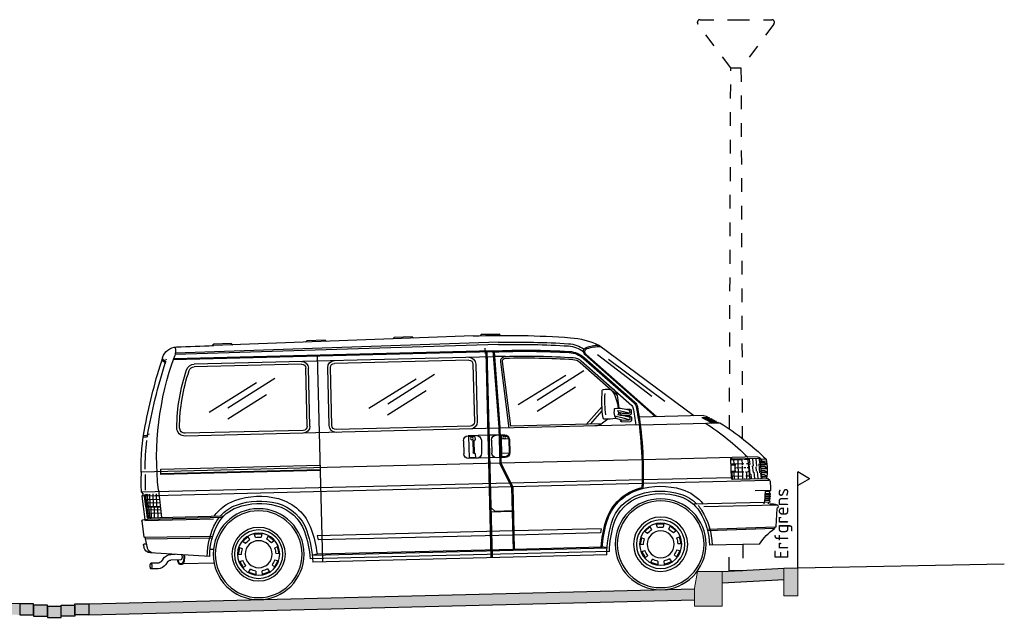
# Model space of a CAD drawing. Header units: metres. Extents: x 104013 to 108981, y 427946 to 428479.
# Tile 273 of 330: x 108872.55 to 108879.7, y 428281.41 to 428285.75. Entities that reach past the tile are written whole.
import ezdxf

# ---------------------------------------------------------------- set-up
doc = ezdxf.new("R2010")
doc.units = ezdxf.units.M
doc.linetypes.add('DASHED2', pattern=[0.375, 0.25, -0.125])
doc.layers.get('DefPoints').update_dxf_attribs({"color": 211, "lineweight": 18})
for name, color, linetype, lineweight in [('N-WE-IE-MEUBILAIR_WEGMEUBILAIR_LICHTMAST-SD', 251, 'Continuous', 25), ('N-WE-OG-TERREIN_ERF-SD', 7, 'Continuous', 25), ('N-WE-VH-KANTVERHARDING-M', 7, 'Continuous', 18), ('N-WE-VH-VERHARDING-GD', 7, 'Continuous', 25), ('N-XX-VH-KANTOPSLUITING_OPSLUITBAND-SD', 150, 'Continuous', 0), ('N-XX-VH-KANTOPSLUITING_TROTTOIRBAND-SD', 210, 'Continuous', 0), ('X-XX-AL-AANKLEDING-SD', 251, 'Continuous', 25), ('X-XX-AL-T25', 7, 'Continuous', 25)]:
    doc.layers.add(name, color=color, linetype=linetype, lineweight=lineweight)
for name, color, linetype, true_color in [('N-WE-VH-VERHARDING-AP_PARKEERPLAATS', 7, 'Continuous', 0x889692), ('N-WE-VH-VERHARDING-AP_RIJBAAN-ELEMENT', 7, 'Continuous', 0x7f4f3f), ('N-WE-VH-VERHARDING-AP_VOETPAD', 7, 'Continuous', 0xdbdbdb)]:
    doc.layers.add(name, color=color, linetype=linetype, true_color=true_color)
doc.styles.add('NLCS-ISO-M50-T25', font='NLCS-ISO.ttf', dxfattribs={"height": 0.125})
doc.dimstyles.new('NLCS-M50-T25-PIJL_l2_h1', dxfattribs={"dimscale": 0.05, "dimtxt": 2.5, "dimasz": 2.5, "dimexe": 2, "dimexo": 2, "dimgap": 0.7, "dimtad": 1, "dimzin": 0, "dimdsep": 46, "dimtxsty": 'NLCS-ISO-M50-T25', "dimcen": 2.5, "dimdle": 2, "dimclrd": 256, "dimclre": 256, "dimclrt": 256, "dimadec": 1, "dimazin": 0, "dimtfac": 1, "dimtofl": 0, "dimtmove": 1, "dimatfit": 0, "dimfxl": 2, "dimfxlon": 1, "dimtfillclr": 256, "dimtolj": 1, "dimtzin": 0, "dimlwd": 18, "dimlwe": 18, "dimarcsym": 0})

# ---------------------------------------------------------------- blocks, each defined once
blk = doc.blocks.new('N-SVH-KANTOPSLUITING_OB_100X200-D')
blk.add_hatch(color=253).paths.add_polyline_path([(-0.1, -0.2), (0, -0.2), (0, 0), (-0.1, 0)])
at = {"flags": 128}
blk.add_lwpolyline([(-0.1, -0.2), (0, -0.2), (0, 0), (-0.1, 0)], close=True, dxfattribs=at)
blk = doc.blocks.new('N-SVH-KANTOPSLUITING_TB_180 200X250-D')
blk.add_hatch(color=8).paths.add_polyline_path([(-0.2, -0.12), (-0.2, -0.25), (0, -0.25), (0, 0), (-0.18, 0)])
at = {"flags": 128}
blk.add_lwpolyline([(-0.2, -0.12), (-0.2, -0.25), (0, -0.25), (0, 0), (-0.18, 0)], close=True, dxfattribs=at)
blk = doc.blocks.new('SOG-ERFGRENS_RECHTS-D')
for p, q in [((0.433, 3.25), (0, 3.5)), ((0, 3), (0, 3.5)), ((0.433, 3.25), (0, 3)), ((0, 0), (0, 3))]:
    blk.add_line(p, q)
blk = doc.blocks.new('*D2745')
at = {"layer": 'DefPoints', "color": 0, "transparency": 16777216}
for p in [(108878.2009, 428281.4253), (108877.4521, 428281.3646), (108878.2009, 428280.6113)]:
    blk.add_point(p, dxfattribs=at)
at = {"layer": 'N-WE-VH-KANTVERHARDING-M', "lineweight": 18, "transparency": 16777216}
for p, q in [((108877.4521, 428280.7113), (108877.4521, 428280.5113)), ((108878.2009, 428280.7113), (108878.2009, 428280.5113)), ((108877.5771, 428280.6113), (108878.0759, 428280.6113))]:
    blk.add_line(p, q, dxfattribs=at)
at = {"layer": 'N-WE-VH-KANTVERHARDING-M', "transparency": 16777216}
for points in [[(108877.5771, 428280.6321), (108877.5771, 428280.5905), (108877.4521, 428280.6113)], [(108878.0759, 428280.6321), (108878.0759, 428280.5905), (108878.2009, 428280.6113)]]:
    blk.add_solid(points, dxfattribs=at)
at = {"layer": 'N-WE-VH-KANTVERHARDING-M', "transparency": 16777216, "insert": (108877.8265, 428280.7088), "char_height": 0.125, "attachment_point": 5, "style": 'NLCS-ISO-M50-T25'}
blk.add_mtext('\\A1;0.75', dxfattribs=at)
blk = doc.blocks.new('SAL-AANKLEDING_BUSJE1_ZIJAANZICHT-D')
for p, q in [((1.9953, 1.8842), (1.9851, 1.874)), ((2.122, 1.8853), (2.132, 1.8752)), ((2.182, 1.8749), (4.0651, 1.8513)), ((2.6253, 1.8794), (2.6154, 1.8695)), ((2.6253, 1.8794), (2.7559, 1.878)), ((2.7559, 1.878), (2.766, 1.8679)), ((3.2575, 1.8715), (3.2476, 1.8616)), ((3.2575, 1.8715), (3.3891, 1.8701)), ((3.3891, 1.8701), (3.3992, 1.86)), ((3.939, 1.8629), (3.9291, 1.853)), ((3.939, 1.8629), (4.0688, 1.8616)), ((4.0688, 1.8616), (4.0789, 1.8515)), ((1.9992, 1.8073), (4.3487, 1.7936)), ((1.9994, 1.8238), (4.3465, 1.8037)), ((0.5933, 1.2556), (1.2732, 1.7855)), ((1.3658, 1.7204), (0.8628, 1.2556)), ((1.3744, 1.7203), (0.8717, 1.2556)), ((0.8961, 1.4042), (1.2831, 1.7165)), ((1.9519, 1.7206), (2.0316, 1.7206)), ((2.0334, 1.7547), (2.0037, 1.2057)), ((2.0419, 1.763), (2.0117, 1.2053)), ((2.0396, 1.7206), (4.2121, 1.7206)), ((2.0415, 1.755), (4.363, 1.755)), ((2.0419, 1.763), (4.3599, 1.763)), ((2.0844, 1.763), (2.0844, 0.2621)), ((2.0924, 1.755), (2.0924, 0.2621)), ((2.0984, 1.783), (2.0984, 1.748)), ((2.0984, 1.748), (2.1014, 1.7435)), ((3.3174, 1.763), (3.3174, 0.2621)), ((4.4201, 1.7621), (4.4128, 1.7592)), ((4.4433, 1.7641), (4.4239, 1.7517)), ((4.4466, 1.7544), (4.4272, 1.7419)), ((0.8028, 1.3652), (1.2033, 1.6798)), ((1.3796, 1.6978), (1.0209, 1.3662)), ((1.385, 1.6919), (1.0263, 1.3604)), ((1.402, 1.6736), (1.0433, 1.342)), ((1.4108, 1.664), (1.149, 1.422)), ((1.9254, 1.2131), (1.9736, 1.6834)), ((1.9371, 1.2001), (1.9866, 1.682)), ((2.1684, 1.6706), (2.1684, 1.25)), ((2.1884, 1.6706), (2.1884, 1.25)), ((2.2184, 1.7006), (3.1934, 1.7006)), ((3.2234, 1.25), (3.2234, 1.6706)), ((3.2434, 1.25), (3.2434, 1.6706)), ((3.3834, 1.25), (3.3834, 1.6706)), ((3.4034, 1.25), (3.4034, 1.6706)), ((3.4334, 1.7006), (4.2121, 1.7006)), ((1.7286, 1.3972), (1.3837, 1.6036)), ((1.867, 1.369), (1.5167, 1.5747)), ((2.8146, 1.3972), (2.4697, 1.6036)), ((2.953, 1.369), (2.6027, 1.5747)), ((3.9746, 1.3972), (3.6297, 1.6036)), ((4.113, 1.369), (3.7627, 1.5747)), ((1.4479, 1.4841), (1.7315, 1.3155)), ((2.5339, 1.4841), (2.8175, 1.3155)), ((3.6939, 1.4841), (3.9775, 1.3155)), ((1.1446, 1.3995), (1.1386, 1.3243)), ((1.0484, 1.305), (1.0484, 1.2845)), ((1.0827, 1.315), (1.0584, 1.315)), ((1.0594, 1.3034), (1.0594, 1.2921)), ((1.1174, 1.2871), (1.0644, 1.2871)), ((1.1174, 1.2871), (1.1416, 1.2937)), ((1.1284, 1.2901), (1.1284, 1.2845)), ((1.1484, 1.3071), (1.1416, 1.2937)), ((1.1416, 1.2937), (1.1416, 1.2766)), ((1.3464, 1.2131), (1.2582, 1.3086)), ((1.2593, 1.3397), (1.3764, 1.2131)), ((0.4945, 1.2187), (0.4465, 1.2187)), ((0.5028, 1.2233), (0.4548, 1.2233)), ((0.5111, 1.228), (0.4631, 1.228)), ((0.5195, 1.2327), (0.4715, 1.2327)), ((0.5281, 1.2373), (0.4801, 1.2373)), ((0.5368, 1.242), (0.4888, 1.242)), ((0.5244, 1.2556), (0.9914, 1.2556)), ((1.0484, 1.2561), (1.0484, 1.2355)), ((1.1184, 1.2745), (1.0584, 1.2745)), ((1.0874, 1.2661), (1.0584, 1.2661)), ((1.1184, 1.2255), (1.0584, 1.2255)), ((1.0594, 1.2542), (1.0594, 1.2432)), ((1.0619, 1.2389), (1.1084, 1.2515)), ((1.1174, 1.2382), (1.0644, 1.2382)), ((1.1084, 1.2515), (1.1684, 1.2678)), ((1.1174, 1.2382), (1.1609, 1.25)), ((1.1284, 1.2412), (1.1284, 1.2355)), ((1.1684, 1.2678), (1.1609, 1.25)), ((1.2186, 1.2461), (1.2584, 1.2182)), ((2.2184, 1.22), (3.1934, 1.22)), ((3.4334, 1.22), (4.2896, 1.22)), ((4.5512, 1.2209), (4.5572, 1.2173)), ((0.9849, 1.2), (0.4066, 1.2)), ((0.4704, 1.2047), (0.4224, 1.2047)), ((0.4783, 1.2093), (0.4303, 1.2093)), ((0.4864, 1.214), (0.4384, 1.214)), ((0.993, 1.2001), (2.0034, 1.2001)), ((1.2664, 1.2131), (1.9254, 1.2131)), ((1.9724, 1.1511), (2.0037, 1.1511)), ((1.9724, 1.1461), (1.9974, 1.1461)), ((1.9974, 1.1461), (1.9974, 0.992)), ((2.0037, 1.2057), (2.0038, 0.946)), ((2.0117, 1.2057), (2.0118, 0.9442)), ((2.0117, 1.2), (4.2896, 1.2)), ((2.0117, 1.1511), (2.0324, 1.1511)), ((2.0117, 1.1511), (2.0844, 1.1511)), ((2.0924, 1.1511), (2.2364, 1.1511)), ((2.1874, 1.1461), (2.2334, 1.1461)), ((2.1874, 1.1461), (2.1874, 1.1171)), ((2.2334, 1.1461), (2.2334, 0.992)), ((4.5719, 1.21), (4.5933, 1.21)), ((4.5739, 1.2), (4.595, 1.2)), ((1.9374, 1.1161), (1.9374, 1.022)), ((1.9424, 1.1211), (1.9974, 1.1211)), ((1.9424, 1.1161), (1.9424, 1.022)), ((2.0674, 1.1161), (2.0674, 1.022)), ((2.1414, 1.1161), (2.1414, 1.022)), ((2.1874, 1.1171), (2.1974, 1.1171)), ((2.1964, 1.1171), (2.1964, 1.021)), ((2.2024, 1.1121), (2.2024, 1.026)), ((2.2714, 1.1161), (2.2714, 1.022)), ((1.9424, 1.017), (1.9974, 1.017)), ((2.1874, 1.021), (2.1974, 1.021)), ((2.1874, 1.021), (2.1874, 0.992)), ((0.1238, 0.9015), (0.1262, 0.932)), ((0.3234, 0.937), (0.1318, 0.937)), ((0.1385, 0.946), (0.9712, 0.946)), ((0.1462, 0.8802), (0.1503, 0.932)), ((0.1702, 0.8788), (0.1744, 0.932)), ((0.1953, 0.8921), (0.1985, 0.932)), ((0.2359, 0.9302), (0.2359, 0.937)), ((0.2509, 0.8887), (0.2509, 0.937)), ((0.2809, 0.786), (0.2809, 0.937)), ((0.3109, 0.892), (0.3109, 0.937)), ((0.3334, 0.796), (0.3334, 0.936)), ((0.9792, 0.946), (2.0038, 0.946)), ((2.0038, 0.946), (1.9217, 0.773)), ((2.0118, 0.9442), (1.9297, 0.7712)), ((1.9724, 0.992), (1.9974, 0.992)), ((1.9724, 0.987), (2.0038, 0.987)), ((2.0118, 0.987), (2.0324, 0.987)), ((2.0118, 0.987), (2.0844, 0.987)), ((2.0118, 0.946), (4.6176, 0.946)), ((2.0924, 0.987), (2.2364, 0.987)), ((2.1874, 0.992), (2.2334, 0.992)), ((4.4734, 0.965), (3.3174, 0.965)), ((3.3174, 0.93), (4.4734, 0.93)), ((4.4734, 0.925), (4.4734, 0.965)), ((0.0719, 0.862), (0.0909, 0.875)), ((0.0719, 0.858), (0.1164, 0.858)), ((0.0732, 0.892), (0.0922, 0.905)), ((0.0732, 0.888), (0.1187, 0.888)), ((0.0759, 0.862), (0.1167, 0.862)), ((0.076, 0.913), (0.1207, 0.913)), ((0.0772, 0.892), (0.119, 0.892)), ((0.0784, 0.9276), (0.1114, 0.9276)), ((0.0909, 0.875), (0.1177, 0.875)), ((0.0922, 0.905), (0.12, 0.905)), ((0.1116, 0.7968), (0.1218, 0.9278)), ((0.1244, 0.8313), (0.1294, 0.8962)), ((0.1493, 0.842), (0.1519, 0.8749)), ((0.1726, 0.8328), (0.1765, 0.8821)), ((0.1957, 0.8198), (0.2016, 0.8954)), ((0.1986, 0.7968), (0.2088, 0.9278)), ((0.2042, 0.8685), (0.2163, 0.8685)), ((0.2065, 0.8985), (0.2204, 0.8985)), ((0.2089, 0.9285), (0.2344, 0.9285)), ((0.2274, 0.8685), (0.2389, 0.8685)), ((0.2402, 0.8985), (0.3334, 0.8985)), ((0.2466, 0.8685), (0.2984, 0.8685)), ((0.2506, 0.9285), (0.3333, 0.9285)), ((0.2509, 0.786), (0.2509, 0.8806)), ((0.2984, 0.891), (0.3334, 0.891)), ((0.3034, 0.837), (0.3034, 0.892)), ((3.3174, 0.925), (4.4734, 0.925)), ((0.0729, 0.832), (0.0919, 0.845)), ((0.0729, 0.828), (0.114, 0.828)), ((0.0762, 0.802), (0.0952, 0.815)), ((0.0762, 0.798), (0.1117, 0.798)), ((0.0769, 0.832), (0.1143, 0.832)), ((0.0802, 0.802), (0.112, 0.802)), ((0.0919, 0.845), (0.1153, 0.845)), ((0.0952, 0.815), (0.113, 0.815)), ((0.1152, 0.791), (0.1181, 0.8286)), ((0.1393, 0.791), (0.143, 0.8394)), ((0.1633, 0.791), (0.1669, 0.836)), ((0.1874, 0.791), (0.1899, 0.823)), ((0.1995, 0.8085), (0.2272, 0.8085)), ((0.2018, 0.8385), (0.2152, 0.8385)), ((0.2209, 0.786), (0.2209, 0.8372)), ((0.2211, 0.8385), (0.2306, 0.8385)), ((0.2359, 0.786), (0.2359, 0.7918)), ((0.242, 0.8385), (0.2984, 0.8385)), ((0.2461, 0.8085), (0.3334, 0.8085)), ((0.2984, 0.846), (0.3334, 0.846)), ((0.2984, 0.8385), (0.3334, 0.8385)), ((0.3109, 0.786), (0.3109, 0.837)), ((0.3259, 0.7863), (0.3259, 0.837)), ((0.3334, 0.8), (0.9736, 0.8)), ((0.9816, 0.8), (1.9345, 0.8)), ((1.9434, 0.8), (4.6175, 0.8)), ((4.4945, 0.8119), (4.4777, 0.6139)), ((4.6175, 0.8), (4.6056, 0.786)), ((0.0545, 0.772), (0.0674, 0.7846)), ((0.0624, 0.773), (0.975, 0.773)), ((0.0709, 0.786), (0.3234, 0.786)), ((0.983, 0.773), (1.9217, 0.773)), ((1.9217, 0.773), (1.9217, 0.3216)), ((1.9297, 0.7712), (1.9297, 0.3136)), ((1.9306, 0.773), (4.6164, 0.773)), ((2.0844, 0.781), (2.0844, 0.628)), ((2.0924, 0.786), (2.0924, 0.593)), ((4.4867, 0.7205), (4.5935, 0.7205)), ((4.4888, 0.7455), (4.5963, 0.7455)), ((4.5994, 0.773), (4.4912, 0.773)), ((4.5084, 0.6943), (4.5084, 0.786)), ((4.5334, 0.6943), (4.5334, 0.786)), ((4.5574, 0.6943), (4.5584, 0.786)), ((4.5711, 0.786), (4.5774, 0.773)), ((4.5774, 0.773), (4.5715, 0.6943)), ((4.5796, 0.786), (4.5904, 0.773)), ((4.5904, 0.773), (4.5815, 0.6943)), ((4.5886, 0.786), (4.5994, 0.773)), ((4.5994, 0.773), (4.5905, 0.6943)), ((4.6164, 0.773), (4.5976, 0.6027)), ((4.6056, 0.786), (4.6164, 0.773)), ((0.0514, 0.7008), (0.1634, 0.7008)), ((0.0599, 0.693), (0.0514, 0.7008)), ((0.0521, 0.671), (0.0521, 0.678)), ((0.0521, 0.678), (0.0919, 0.678)), ((0.0521, 0.671), (0.0923, 0.671)), ((0.0532, 0.654), (0.0532, 0.661)), ((0.0532, 0.661), (0.0931, 0.661)), ((0.0532, 0.654), (0.0938, 0.654)), ((0.0548, 0.637), (0.0548, 0.644)), ((0.0548, 0.644), (0.095, 0.644)), ((0.0599, 0.693), (0.0604, 0.678)), ((0.0599, 0.693), (0.0914, 0.693)), ((0.0608, 0.671), (0.0616, 0.661)), ((0.0623, 0.654), (0.0635, 0.644)), ((4.4802, 0.6455), (4.5851, 0.6455)), ((4.4822, 0.6705), (4.5879, 0.6705)), ((4.4845, 0.6943), (4.5905, 0.6943)), ((4.4845, 0.6893), (4.59, 0.6893)), ((4.5018, 0.6139), (4.5018, 0.6893)), ((4.5268, 0.6139), (4.5268, 0.6893)), ((4.5488, 0.6139), (4.5508, 0.6893)), ((4.569, 0.6893), (4.5625, 0.6139)), ((4.581, 0.6893), (4.5725, 0.6139)), ((4.59, 0.6893), (4.5815, 0.6139)), ((4.5855, 0.6943), (4.585, 0.6893)), ((0.0077, 0.5936), (0.5378, 0.5936)), ((0.0548, 0.637), (0.096, 0.637)), ((0.057, 0.615), (0.057, 0.627)), ((0.057, 0.627), (0.0977, 0.627)), ((0.057, 0.615), (0.1, 0.615)), ((0.0645, 0.637), (0.0662, 0.627)), ((0.0685, 0.615), (0.0709, 0.604)), ((0.1002, 0.6139), (0.6125, 0.6139)), ((1.9297, 0.598), (2.0544, 0.598)), ((1.9297, 0.593), (2.0924, 0.593)), ((2.0544, 0.598), (2.0844, 0.628)), ((4.5815, 0.6139), (4.0243, 0.6139)), ((4.5754, 0.604), (4.0339, 0.604)), ((4.5984, 0.5936), (4.099, 0.5936)), ((4.5571, 0.6139), (4.556, 0.604)), ((4.5711, 0.6139), (4.57, 0.604)), ((4.62, 0.5897), (4.6087, 0.4776)), ((0.0084, 0.5679), (0.0181, 0.4376)), ((0.023, 0.4329), (0.5144, 0.428)), ((0.0284, 0.4328), (0.0284, 0.4228)), ((0.7445, 0.4245), (0.7852, 0.4586)), ((0.7955, 0.4369), (0.783, 0.4631)), ((0.8306, 0.4804), (0.8379, 0.4523)), ((0.8318, 0.4756), (0.885, 0.4756)), ((0.8789, 0.4523), (0.8862, 0.4804)), ((0.9338, 0.4631), (0.9213, 0.4369)), ((0.9316, 0.4586), (0.9723, 0.4245)), ((1.2874, 0.453), (1.9217, 0.453)), ((1.2874, 0.453), (1.2934, 0.423)), ((1.9297, 0.453), (3.3494, 0.453)), ((3.3494, 0.453), (3.3434, 0.423)), ((3.6645, 0.4245), (3.7052, 0.4586)), ((3.7155, 0.4369), (3.703, 0.4631)), ((3.7506, 0.4804), (3.7579, 0.4523)), ((3.7518, 0.4756), (3.805, 0.4756)), ((3.7989, 0.4523), (3.8062, 0.4804)), ((3.8538, 0.4631), (3.8413, 0.4369)), ((3.8516, 0.4586), (3.8923, 0.4245)), ((4.6038, 0.4729), (4.1088, 0.4679)), ((4.5984, 0.4628), (4.112, 0.4579)), ((4.5984, 0.4628), (4.5862, 0.3972)), ((4.5984, 0.4728), (4.5984, 0.4628)), ((0.0284, 0.4228), (0.5142, 0.418)), ((0.7104, 0.3291), (0.7196, 0.3815)), ((0.7415, 0.3714), (0.7151, 0.3835)), ((0.7404, 0.4274), (0.7641, 0.4105)), ((0.9527, 0.4105), (0.9764, 0.4274)), ((1.0017, 0.3835), (0.9753, 0.3714)), ((0.9972, 0.3815), (1.0064, 0.3291)), ((1.2934, 0.423), (1.9217, 0.423)), ((1.9297, 0.423), (3.3434, 0.423)), ((3.6304, 0.3291), (3.6396, 0.3815)), ((3.6615, 0.3714), (3.6351, 0.3835)), ((3.6604, 0.4274), (3.6841, 0.4105)), ((3.8727, 0.4105), (3.8964, 0.4274)), ((3.9217, 0.3835), (3.8953, 0.3714)), ((3.9172, 0.3815), (3.9264, 0.3291)), ((4.1034, 0.373), (4.13, 0.373)), ((4.1333, 0.3213), (4.5648, 0.3586)), ((4.591, 0.423), (4.608, 0.423)), ((4.6129, 0.4171), (4.6096, 0.3992)), ((0.14, 0.314), (0.5035, 0.314)), ((0.7054, 0.3287), (0.7344, 0.331)), ((0.7422, 0.2866), (0.7142, 0.2789)), ((1.0026, 0.2789), (0.9746, 0.2866)), ((0.9824, 0.331), (1.0114, 0.3287)), ((1.2319, 0.2871), (3.4049, 0.2871)), ((1.2479, 0.3136), (1.2822, 0.3224)), ((3.3889, 0.3136), (1.2479, 0.3136)), ((1.9217, 0.3216), (1.2903, 0.3216)), ((3.3545, 0.3216), (1.9297, 0.3216)), ((3.3889, 0.3136), (3.3545, 0.3216)), ((3.6254, 0.3287), (3.6544, 0.331)), ((3.6622, 0.2866), (3.6342, 0.2789)), ((3.9226, 0.2789), (3.8946, 0.2866)), ((3.9024, 0.331), (3.9314, 0.3287)), ((4.3438, 0.303), (4.4166, 0.303)), ((4.3848, 0.343), (4.4166, 0.343)), ((4.4409, 0.2907), (4.4547, 0.2717)), ((4.4731, 0.3143), (4.487, 0.2953)), ((0.7456, 0.2342), (0.719, 0.2802)), ((0.742, 0.2307), (0.7628, 0.2511)), ((0.7973, 0.2221), (0.7808, 0.1981)), ((0.936, 0.1981), (0.9195, 0.2221)), ((0.9541, 0.2511), (0.9748, 0.2307)), ((0.9978, 0.2802), (0.9712, 0.2342)), ((1.2511, 0.2621), (3.3857, 0.2621)), ((3.6656, 0.2342), (3.639, 0.2802)), ((3.662, 0.2307), (3.6828, 0.2511)), ((3.7173, 0.2221), (3.7008, 0.1981)), ((3.856, 0.1981), (3.8395, 0.2221)), ((3.8741, 0.2511), (3.8948, 0.2307)), ((3.9178, 0.2802), (3.8912, 0.2342)), ((4.1024, 0.273), (4.3325, 0.273)), ((4.5113, 0.283), (4.5618, 0.283)), ((4.5113, 0.243), (4.5618, 0.243)), ((0.8336, 0.1841), (0.7836, 0.2023)), ((0.8331, 0.1791), (0.8359, 0.2081)), ((0.881, 0.2081), (0.8837, 0.1791)), ((0.9332, 0.2023), (0.8832, 0.1841)), ((3.7536, 0.1841), (3.7036, 0.2023)), ((3.7531, 0.1791), (3.7559, 0.2081)), ((3.801, 0.2081), (3.8037, 0.1791)), ((3.8532, 0.2023), (3.8032, 0.1841))]:
    blk.add_line(p, q)
for points in [[(4.318, 0.3372, 0.02972), (4.3171, 0.323, 0.044481), (4.319, 0.3018, 0.057948), (4.3239, 0.2857, 0.100134), (4.3333, 0.2722, 0.192904), (4.3438, 0.268, 0.192904), (4.3544, 0.2722, 0.100134), (4.3638, 0.2857, 0.062202), (4.3688, 0.303, 0.000739)], [(4.3231, 0.3377, 0.031985), (4.3221, 0.323, 0.044481), (4.324, 0.3027, 0.057948), (4.3285, 0.2876, 0.100134), (4.3367, 0.2759, 0.192904), (4.3438, 0.273, 0.192904), (4.351, 0.2759, 0.100134), (4.3592, 0.2876, 0.057948), (4.3637, 0.3027, 0.000739), (4.3638, 0.303, 0.044481)], [(4.3383, 0.339, 0.08008), (4.3355, 0.3311, 0.046723), (4.3347, 0.323, 0.046723), (4.3355, 0.3149, 0.06038), (4.3374, 0.3089, 0.101748), (4.3408, 0.3042, 0.18642), (4.3438, 0.303, 0.18642)]]:
    blk.add_lwpolyline(points, format="xyb")
blk.add_lwpolyline([(4.5618, 0.283, 0.236985), (4.56, 0.2821, 0.085423), (4.5575, 0.2771, 0.043051), (4.5562, 0.2712, 0.031776), (4.5557, 0.263, 0.031776), (4.5562, 0.2548, 0.043051), (4.5575, 0.2489, 0.085423), (4.56, 0.2439, 0.236985), (4.5618, 0.243, 0.236985), (4.5637, 0.2439, 0.085423), (4.5662, 0.2489, 0.043051), (4.5675, 0.2548, 0.031776), (4.568, 0.263, 0.031776), (4.5675, 0.2712, 0.043051), (4.5662, 0.2771, 0.085423), (4.5637, 0.2821, 0.236985)], format="xyb", close=True)
for centre, radius in [((1.9744, 1.132), 0.01), ((2.2104, 1.132), 0.01), ((0.8584, 0.33), 0.33), ((0.8584, 0.33), 0.315), ((3.7784, 0.33), 0.33), ((3.7784, 0.33), 0.315), ((0.8584, 0.33), 0.197), ((0.8584, 0.33), 0.176), ((3.7784, 0.33), 0.194), ((3.7784, 0.33), 0.176), ((0.8584, 0.33), 0.153), ((3.7784, 0.33), 0.153), ((0.8584, 0.33), 0.098), ((3.7784, 0.33), 0.098)]:
    blk.add_circle(centre, radius)
for centre, radius, start, end in [((2.1138, -4.7291), 6.6043, 89.40852, 95.55323), ((2.1138, -4.7291), 6.6143, 89.92927, 91.0272), ((1.5182, 1.3207), 0.5254, 94.74983, 117.79445), ((1.5094, 1.5856), 0.2165, 95.08542, 126.9502), ((1.9992, -3.9187), 5.7425, 90, 95.08542), ((1.9992, -3.9187), 5.726, 90, 95.08542), ((3.5109, -51.8295), 53.6837, 89.11756, 89.40852), ((4.336, 1.7379), 0.11, 19.23263, 89.11756), ((4.4449, 1.8195), 0.0997, 163.95159, 201.48542), ((1.2768, 1.523), 0.2525, 71.5531, 93.88962), ((1.2768, 1.523), 0.2625, 70.59855, 90.78124), ((1.3488, 1.7388), 0.025, 312.7483, 71.5531), ((1.354, 1.7423), 0.03, 312.7483, 70.59855), ((1.5018, 1.5656), 0.18, 94.76435, 132.7483), ((1.5094, 1.5856), 0.2, 95.08542, 128.80468), ((1.5018, 1.5656), 0.172, 94.76435, 132.7483), ((1.9351, -3.6332), 5.3539, 89.82031, 95.08155), ((1.9351, -3.6332), 5.3969, 88.86598, 94.76435), ((1.9351, -3.6332), 5.3889, 88.95401, 94.76435), ((1.9517, 1.6856), 0.035, 354.14142, 89.82031), ((2.2184, 1.6706), 0.05, 90, 180), ((3.1934, 1.6706), 0.05, 0, 90), ((3.4334, 1.6706), 0.05, 90, 180), ((4.2121, 1.6606), 0.06, 20.11955, 90), ((2.3511, 0.9937), 2.1511, 355.15163, 21.52499), ((4.4293, 1.7432), 0.01, 122.73946, 198.88757), ((0.3982, 0.3641), 4.2505, 11.45225, 18.88757), ((4.4326, 1.7335), 0.01, 122.73946, 198.74902), ((0.3982, 0.3641), 4.2805, 12.38863, 19.23263), ((1.4697, 1.6), 0.1, 95.08155, 132.7483), ((1.4697, 1.6), 0.087, 95.08155, 132.7483), ((1.9351, -3.6332), 5.3409, 89.82031, 95.08155), ((1.9517, 1.6856), 0.022, 354.14142, 89.82031), ((2.2184, 1.6706), 0.03, 90, 180), ((3.1934, 1.6706), 0.03, 0, 90), ((3.4334, 1.6706), 0.03, 90, 180), ((4.2121, 1.6606), 0.04, 20.11955, 90), ((3.0088, 1.2198), 1.3215, 1.79718, 20.11955), ((3.0088, 1.2198), 1.3415, 1.79718, 20.11955), ((1.4412, 1.3015), 0.2996, 150.85291, 175.61131), ((1.2443, 1.3916), 0.1, 132.7483, 175.44205), ((1.2057, 1.4328), 0.03, 102.92932, 150.85291), ((1.227, 1.34), 0.1252, 81.29633, 102.92932), ((0.3505, 1.3584), 0.8871, 354.88706, 4.85199), ((1.2444, 1.4539), 0.01, 6.10037, 81.29633), ((0.3505, 1.3584), 0.9091, 353.57425, 6.10037), ((1.0616, 1.3222), 0.06, 132.7483, 170.94701), ((1.0616, 1.3222), 0.052, 132.7483, 170.94701), ((3.6687, 0.9213), 2.6977, 171.25116, 183.89175), ((3.6704, 0.9212), 2.6914, 171.25493, 183.76936), ((3.4908, 0.9351), 2.4868, 170.94701, 173.88282), ((1.0616, 1.3222), 0.027, 132.7483, 170.94701), ((1.0584, 1.305), 0.01, 90, 180), ((1.0644, 1.3034), 0.005, 111.78398, 180), ((1.0644, 1.2921), 0.005, 180, 270), ((1.2039, 0.851), 0.4594, 96.93188, 108.02043), ((1.1484, 1.0932), 0.2314, 86.01198, 111.78398), ((1.1642, 1.319), 0.005, 9.27311, 86.01198), ((1.0218, 1.2957), 0.1492, 349.21511, 9.27311), ((1.327, -0.3259), 1.778, 119.38071, 119.6858), ((1.343, -0.3259), 1.778, 119.6858, 119.98807), ((1.375, -0.3259), 1.778, 118.13026, 120.87875), ((1.327, -0.3259), 1.778, 118.7617, 119.07271), ((1.343, -0.3259), 1.778, 119.07271, 119.38071), ((1.327, -0.3259), 1.778, 117.50596, 118.44759), ((1.343, -0.3259), 1.778, 118.44759, 118.7617), ((0.5244, 1.2156), 0.04, 90, 117.50596), ((1.0584, 1.2845), 0.01, 180, 270), ((1.0584, 1.2561), 0.01, 90, 180), ((1.0584, 1.2355), 0.01, 180, 270), ((1.0644, 1.2542), 0.005, 107.87263, 180), ((1.0644, 1.2432), 0.005, 180, 270), ((1.2039, 0.8217), 0.4594, 96.93188, 107.87263), ((1.1184, 1.2845), 0.01, 270, 0), ((1.1184, 1.2355), 0.01, 270, 0), ((1.211, 1.5605), 0.3145, 260.8413, 276.20115), ((1.2439, 1.2578), 0.01, 276.20115, 353.57425), ((1.3158, 1.3001), 0.1, 234.98302, 270), ((2.2184, 1.25), 0.05, 180, 270), ((2.2184, 1.25), 0.03, 180, 270), ((3.1934, 1.25), 0.03, 270, 0), ((3.1934, 1.25), 0.05, 270, 0), ((3.4334, 1.25), 0.05, 180, 270), ((3.4334, 1.25), 0.03, 180, 270), ((4.2896, 1.26), 0.06, 270, 1.79718), ((4.2896, 1.26), 0.04, 270, 1.79718), ((4.5719, 1.22), 0.01, 191.5895, 270), ((2.958, 0.9264), 1.6597, 0.67835, 12.38863), ((1.4396, -0.3784), 1.8865, 123.20449, 136.18486), ((1.5815, -0.3666), 1.8977, 124.35719, 136.23596), ((1.327, -0.3259), 1.778, 120.58446, 120.87875), ((1.327, -0.3259), 1.778, 119.98807, 120.28759), ((1.343, -0.3259), 1.778, 120.28759, 120.58446), ((1.9724, 1.1161), 0.035, 90, 180), ((1.9724, 1.1161), 0.03, 90, 180), ((2.0324, 1.1161), 0.035, 0, 90), ((2.1764, 1.1161), 0.035, 90, 180), ((2.2364, 1.1161), 0.035, 0, 90), ((4.5739, 1.21), 0.01, 191.45225, 270), ((2.958, 0.9264), 1.6297, 1.42997, 8.7237), ((2.1974, 1.1121), 0.005, 360, 90), ((1.9724, 1.022), 0.035, 180, 270), ((1.9724, 1.022), 0.03, 180, 270), ((2.0324, 1.022), 0.035, 270, 0), ((2.1764, 1.022), 0.035, 180, 270), ((2.1974, 1.026), 0.005, 270, 360), ((2.2364, 1.022), 0.035, 270, 0), ((1.352, -0.3459), 1.778, 133.65302, 134.24981), ((0.1318, 0.927), 0.01, 90, 175.51893), ((0.1385, 0.926), 0.02, 90, 133.65302), ((0.2188, 0.927), 0.01, 90, 175.51893), ((0.3234, 0.936), 0.01, 0, 90), ((0.3234, 0.927), 0.01, 0, 90), ((3.2837, 0.8397), 1.3044, 358.92071, 3.94772), ((3.2837, 0.8397), 1.3344, 358.29704, 4.57114), ((0.4686, 0.8562), 0.3967, 169.63435, 190.19792), ((0.5016, 0.8562), 0.3967, 169.63435, 171.77374), ((0.1215, 0.796), 0.01, 175.51893, 270), ((0.2085, 0.796), 0.01, 175.51893, 270), ((0.3234, 0.796), 0.01, 270, 0), ((0.4869, 0.7241), 0.4361, 174.10743, 183.07336), ((0.058, 0.7684), 0.005, 134.51853, 174.10743), ((0.0709, 0.781), 0.005, 90, 134.51853), ((0.7918, 0.4292), 0.3104, 108.22564, 143.4718), ((0.8618, 0.2164), 0.5344, 73.70959, 108.22564), ((0.8618, 0.2164), 0.4994, 73.70959, 108.22564), ((0.9144, 0.3961), 0.3551, 17.76986, 78.56024), ((0.9144, 0.3961), 0.3471, 17.76986, 73.70959), ((3.7224, 0.3961), 0.3471, 106.29041, 162.23014), ((3.775, 0.2164), 0.5344, 71.77436, 106.29041), ((3.775, 0.2164), 0.4994, 71.77436, 106.29041), ((3.845, 0.4292), 0.3104, 36.5282, 71.77436), ((0.5025, 0.6986), 0.4111, 180.78704, 193.30455), ((0.7918, 0.4292), 0.2574, 108.22564, 149.28525), ((0.7918, 0.4292), 0.2754, 108.22564, 137.86623), ((0.8618, 0.2164), 0.4814, 73.70959, 108.22564), ((0.9144, 0.3961), 0.2941, 17.76986, 73.70959), ((0.9144, 0.3961), 0.3121, 17.76986, 73.70959), ((3.7224, 0.3961), 0.3121, 106.29041, 162.23014), ((3.7224, 0.3961), 0.2941, 106.29041, 162.23014), ((3.775, 0.2164), 0.4814, 71.77436, 106.29041), ((3.845, 0.4292), 0.2574, 30.71475, 71.77436), ((3.845, 0.4292), 0.2754, 42.13377, 71.77436), ((0.0148, 0.5828), 0.0162, 125.56031, 246.79471), ((0.0628, 0.3942), 0.2098, 90.38615, 105.88573), ((0.7918, 0.4292), 0.2754, 140.58957, 149.28525), ((3.845, 0.4292), 0.2754, 30.71475, 39.41043), ((4.574, 0.3942), 0.2098, 79.59044, 89.61385), ((4.6101, 0.5907), 0.01, 354.25042, 79.59044), ((0.9807, 0.3169), 0.4952, 149.28525, 180.25434), ((0.9807, 0.3169), 0.4772, 149.28525, 180.3449), ((0.4161, 0.2364), 0.8704, 5.08599, 17.76986), ((0.4161, 0.2364), 0.8784, 5.5636, 17.76986), ((4.2208, 0.2364), 0.8704, 162.23014, 174.3851), ((3.6561, 0.3169), 0.4772, 0.52191, 30.71475), ((3.6561, 0.3169), 0.4952, 0.68279, 30.71475), ((0.0231, 0.4379), 0.005, 184.08562, 268.84267), ((0.8584, 0.33), 0.124, 120.4792, 139.5208), ((0.8584, 0.33), 0.124, 80.4792, 99.5208), ((0.8584, 0.33), 0.124, 40.4792, 59.5208), ((0.4161, 0.2364), 0.8174, 3.54997, 17.76986), ((0.4161, 0.2364), 0.8354, 1.75696, 17.76986), ((4.2208, 0.2364), 0.8354, 162.23014, 178.24304), ((4.2208, 0.2364), 0.8174, 162.23014, 176.45003), ((3.7784, 0.33), 0.124, 120.4792, 139.5208), ((3.7784, 0.33), 0.124, 80.4792, 99.5208), ((3.7784, 0.33), 0.124, 40.4792, 59.5208), ((4.6037, 0.4779), 0.005, 271.15733, 355.91438), ((-0.1784, 0.0988), 0.3843, 34.04988, 57.44689), ((0.8584, 0.33), 0.124, 160.4792, 179.5208), ((0.8584, 0.33), 0.124, 0.4792, 19.5208), ((3.7784, 0.33), 0.124, 160.4792, 179.5208), ((3.7784, 0.33), 0.124, 0.4792, 19.5208), ((4.5371, 0.4063), 0.05, 274.93922, 349.49131), ((4.5605, 0.4084), 0.05, 274.93922, 349.49131), ((4.608, 0.418), 0.005, 349.49131, 90), ((0.8584, 0.33), 0.124, 200.4792, 219.5208), ((0.8584, 0.33), 0.124, 320.4792, 339.5208), ((3.7784, 0.33), 0.124, 200.4792, 219.5208), ((3.7784, 0.33), 0.124, 320.4792, 339.5208), ((4.4166, 0.273), 0.07, 36.15819, 90), ((4.4166, 0.273), 0.03, 36.15819, 90), ((4.5113, 0.313), 0.03, 216.15819, 270), ((0.8584, 0.33), 0.124, 240.4792, 259.5208), ((0.8584, 0.33), 0.124, 280.4792, 299.5208), ((3.7784, 0.33), 0.124, 240.4792, 259.5208), ((3.7784, 0.33), 0.124, 280.4792, 299.5208), ((4.5113, 0.313), 0.07, 216.15819, 270)]:
    blk.add_arc(centre, radius, start, end)

msp = doc.modelspace()

# ---------------------------------------------------------------- hatches: boundary and pattern name
at = {"layer": 'N-WE-VH-VERHARDING-AP_PARKEERPLAATS'}
h = msp.add_hatch(color=256, dxfattribs=at)
h.dxf.hatch_style = 1
h.paths.add_polyline_path([(108873.0523, 428281.5132), (108872.9523, 428281.5132), (108872.9523, 428281.4332), (108873.0523, 428281.4332)])
h.paths.add_polyline_path([(108872.9523, 428281.5032), (108872.8523, 428281.5032), (108872.8523, 428281.4232), (108872.9523, 428281.4232)])
h.paths.add_polyline_path([(108872.8523, 428281.4932), (108872.7523, 428281.4932), (108872.7523, 428281.4132), (108872.8523, 428281.4132)])
h.paths.add_polyline_path([(108873.0523, 428281.5132), (108873.0523, 428281.4332), (108873.368, 428281.441), (108877.4521, 428281.542), (108877.4521, 428281.622)])
at = {"layer": 'N-WE-VH-VERHARDING-AP_RIJBAAN-ELEMENT', "linetype": 'ByBlock'}
h = msp.add_hatch(color=256, dxfattribs=at)
h.paths.add_polyline_path([(108872.7523, 428281.5032), (108872.6523, 428281.5032), (108872.6523, 428281.4332), (108872.6523, 428281.4232), (108872.7523, 428281.4232)])
h.paths.add_polyline_path([(108872.6523, 428281.5132), (108872.5523, 428281.5132), (108872.5523, 428281.4332), (108872.6523, 428281.4332)])
h.paths.add_polyline_path([(108872.5523, 428281.5132), (108869.7523, 428281.5824), (108869.7523, 428281.5024), (108872.5513, 428281.4332), (108872.5523, 428281.4332)])
at = {"layer": 'N-WE-VH-VERHARDING-AP_VOETPAD'}
h = msp.add_hatch(color=256, dxfattribs=at)
h.dxf.hatch_style = 1
h.paths.add_polyline_path([(108877.6521, 428281.747), (108877.6521, 428281.6669), (108878.1009, 428281.6912), (108878.1009, 428281.7713)])

# ---------------------------------------------------------------- linework, layer by layer
at = {"flags": 128}
msp.add_lwpolyline([(108879.7009, 428281.8013), (108878.2009, 428281.7713)], dxfattribs=at)
at = {"layer": 'N-WE-IE-MEUBILAIR_WEGMEUBILAIR_LICHTMAST-SD', "linetype": 'DASHED2', "ltscale": 0.2}
for points in [[(108877.7149, 428285.4023), (108877.4759, 428285.7202)], [(108877.4918, 428285.7523), (108877.7877, 428285.7523)], [(108877.7518, 428285.7523), (108878.0118, 428285.7523)], [(108878.0277, 428285.7202), (108877.7889, 428285.4023)], [(108877.7055, 428282.7815), (108877.7147, 428285.4023)], [(108877.7149, 428285.4023), (108877.7887, 428285.4023)], [(108877.7889, 428285.4023), (108877.7985, 428282.7138)], [(108877.8012, 428281.9447), (108877.8019, 428281.7523), (108877.7019, 428281.7526), (108877.7025, 428281.9423)]]:
    msp.add_lwpolyline(points, dxfattribs=at)
for centre, start, end in [((108877.4918, 428285.7323), 90, 216.93067), ((108878.0118, 428285.7323), 323.08923, 90)]:
    msp.add_arc(centre, 0.02, start, end, dxfattribs=at)
at = {"layer": 'N-WE-VH-VERHARDING-GD'}
msp.add_line((108872.5523, 428281.5132), (108869.7523, 428281.5824), dxfattribs=at)
at = {"layer": 'N-WE-VH-VERHARDING-GD', "flags": 128}
for points in [[(108877.6521, 428281.747), (108878.1017, 428281.7713)], [(108877.6521, 428281.6669), (108878.1017, 428281.6912)], [(108873.0523, 428281.5132), (108877.4521, 428281.622)], [(108873.0523, 428281.4332), (108877.4521, 428281.542)]]:
    msp.add_lwpolyline(points, dxfattribs=at)
for points in [[(108872.6523, 428281.5132), (108872.5523, 428281.5132), (108872.5523, 428281.4332), (108872.6523, 428281.4332)], [(108872.7523, 428281.5032), (108872.6523, 428281.5032), (108872.6523, 428281.4232), (108872.7523, 428281.4232)], [(108872.8523, 428281.4932), (108872.7523, 428281.4932), (108872.7523, 428281.4132), (108872.8523, 428281.4132)], [(108872.8523, 428281.5032), (108872.9523, 428281.5032), (108872.9523, 428281.4232), (108872.8523, 428281.4232)], [(108872.9523, 428281.5132), (108873.0523, 428281.5132), (108873.0523, 428281.4332), (108872.9523, 428281.4332)]]:
    msp.add_lwpolyline(points, close=True, dxfattribs=at)

# ---------------------------------------------------------------- block references
at = {"layer": 'N-WE-OG-TERREIN_ERF-SD', "xscale": 0.2, "yscale": 0.2}
msp.add_blockref('SOG-ERFGRENS_RECHTS-D', (108878.2009, 428281.7713), dxfattribs=at)
at = {"layer": 'N-XX-VH-KANTOPSLUITING_OPSLUITBAND-SD', "xscale": -1}
msp.add_blockref('N-SVH-KANTOPSLUITING_OB_100X200-D', (108878.1009, 428281.7713), dxfattribs=at)
at = {"layer": 'N-XX-VH-KANTOPSLUITING_TROTTOIRBAND-SD'}
msp.add_blockref('N-SVH-KANTOPSLUITING_TB_180 200X250-D', (108877.6521, 428281.747), dxfattribs=at)
at = {"layer": 'X-XX-AL-AANKLEDING-SD', "xscale": -1, "rotation": 1.416133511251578}
msp.add_blockref('SAL-AANKLEDING_BUSJE1_ZIJAANZICHT-D', (108878.0718, 428281.6373), dxfattribs=at)

# ---------------------------------------------------------------- texts
at = {"layer": 'X-XX-AL-T25', "insert": (108878.0323, 428281.8379), "char_height": 0.1, "width": 0.660638, "attachment_point": 1, "rotation": 89.99456, "style": 'NLCS-ISO-M50-T25'}
msp.add_mtext('Erfgrens', dxfattribs=at)

# ---------------------------------------------------------------- dimensions: what is measured, and where the dimension line sits
at = {"layer": 'N-WE-VH-KANTVERHARDING-M'}
dim = msp.add_linear_dim(base=(108878.2009, 428280.6113), p1=(108877.4521, 428281.3646), p2=(108878.2009, 428281.4253), dimstyle='NLCS-M50-T25-PIJL_l2_h1', dxfattribs=at)
dim.commit()
dim.dimension.update_dxf_attribs({"geometry": '*D2745', "text_midpoint": (108877.8265, 428280.7088)})

doc.saveas('drawing.dxf')
